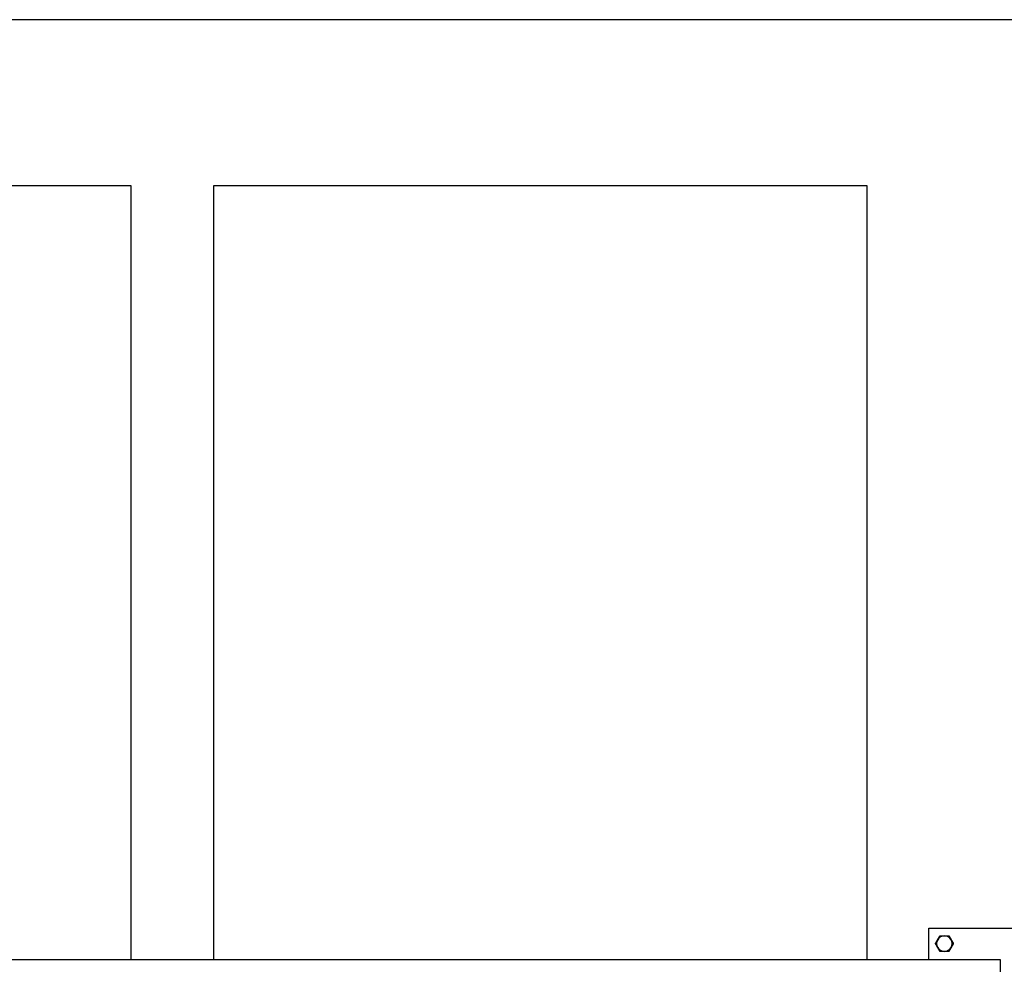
# Model space of a CAD drawing. Header units: inches. Extents: x 36 to 1719, y -84 to 1122.
# Tile 535 of 571: x 987 to 1035, y 851 to 896. Entities that reach past the tile are written whole.
import ezdxf

# ---------------------------------------------------------------- set-up
doc = ezdxf.new("R2010")
doc.units = ezdxf.units.IN
doc.header["$LTSCALE"] = 48
doc.header["$MEASUREMENT"] = 0
doc.layers.add('Dimension (ANSI)', color=7, linetype='Continuous', lineweight=25)
doc.layers.add('Visible (ANSI)', color=7, linetype='Continuous', lineweight=30)
doc.styles.add('Note Text (ANSI)', font='tahoma.ttf')
doc.dimstyles.new('Architectural (ANSI)', dxfattribs={"dimscale": 48, "dimtxt": 0.125, "dimasz": 0.098425, "dimexe": 0.125, "dimexo": 0.0625, "dimgap": 0.031496, "dimtad": 0, "dimtih": 1, "dimtoh": 1, "dimdec": 4, "dimrnd": 1e-08, "dimzin": 3, "dimdsep": 46, "dimlunit": 4, "dimtxsty": 'Note Text (ANSI)', "dimcen": 0.09, "dimdle": 0.393701, "dimclrd": 256, "dimclre": 256, "dimclrt": 256, "dimadec": 0, "dimazin": 3, "dimtfac": 0.96, "dimtofl": 0, "dimtmove": 0, "dimatfit": 3, "dimfxl": 1, "dimfrac": 2, "dimtolj": 1, "dimtzin": 12, "dimlwd": -1, "dimlwe": -1, "dimarcsym": 0})

# ---------------------------------------------------------------- blocks, each defined once
blk = doc.blocks.new('*D15')
at = {"layer": 'Defpoints', "color": 0, "transparency": 16777216}
for p in [(1035.918, 852.671), (738.918, 838.715), (1035.918, 741.531)]:
    blk.add_point(p, dxfattribs=at)
at = {"layer": 'Dimension (ANSI)', "transparency": 16777216}
for p, q in [((1035.918, 849.671), (1035.918, 735.531)), ((738.918, 835.715), (738.918, 735.531)), ((743.642, 741.531), (865.572, 741.531)), ((1031.193, 741.531), (889.263, 741.531))]:
    blk.add_line(p, q, dxfattribs=at)
for points in [[(743.642, 742.318), (743.642, 740.743), (738.918, 741.531)], [(1031.193, 742.318), (1031.193, 740.743), (1035.918, 741.531)]]:
    blk.add_solid(points, dxfattribs=at)
at = {"layer": 'Dimension (ANSI)', "transparency": 16777216, "insert": (867.084, 744.652), "char_height": 6, "attachment_point": 1, "style": 'Note Text (ANSI)'}
blk.add_mtext('\\A1;24\'-9"', dxfattribs=at)

msp = doc.modelspace()

# ---------------------------------------------------------------- linework, layer by layer
at = {"layer": 'Visible (ANSI)'}
for p, q in [((1035.91768, 896.4914), (795.97918, 896.4914)), ((948.41768, 888.4914), (992.41768, 888.4914)), ((992.41768, 888.4914), (992.41768, 851.13131)), ((996.41768, 851.13131), (996.41768, 888.4914)), ((996.41768, 888.4914), (1027.91768, 888.4914)), ((1027.91768, 888.4914), (1027.91768, 851.13131)), ((1030.91768, 852.67131), (1035.91768, 852.67131)), ((1030.91768, 851.13131), (1030.91768, 852.67131)), ((1034.37768, 851.13131), (921.53768, 851.13131)), ((1034.37768, 849.21131), (1034.37768, 851.13131))]:
    msp.add_line(p, q, dxfattribs=at)
for start, end in [(90, 150), (30, 90), (150, 210), (330, 30), (210, 270), (270, 330)]:
    msp.add_arc((1031.66768, 851.92131), 0.375, start, end, dxfattribs=at)
for points in [[(1031.34292, 852.10881), (1031.39316, 852.19583), (1031.45118, 852.29631)], [(1031.45118, 852.29631), (1031.5672, 852.29631), (1031.66768, 852.29631)], [(1031.66768, 852.29631), (1031.76816, 852.29631), (1031.88419, 852.29631)], [(1031.88419, 852.29631), (1031.9422, 852.19583), (1031.99244, 852.10881)], [(1031.23467, 851.92131), (1031.29268, 852.02179), (1031.34292, 852.10881)], [(1031.34292, 851.73381), (1031.29268, 851.82083), (1031.23467, 851.92131)], [(1031.99244, 852.10881), (1032.04268, 852.02179), (1032.10069, 851.92131)], [(1032.10069, 851.92131), (1032.04268, 851.82083), (1031.99244, 851.73381)], [(1031.45118, 851.54631), (1031.39316, 851.64679), (1031.34292, 851.73381)], [(1031.66768, 851.54631), (1031.5672, 851.54631), (1031.45118, 851.54631)], [(1031.88419, 851.54631), (1031.76816, 851.54631), (1031.66768, 851.54631)], [(1031.99244, 851.73381), (1031.9422, 851.64679), (1031.88419, 851.54631)]]:
    msp.add_rational_spline(points, [1, 1.0379548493, 1], degree=2, dxfattribs=at)

# ---------------------------------------------------------------- dimensions: what is measured, and where the dimension line sits
at = {"layer": 'Dimension (ANSI)'}
dim = msp.add_linear_dim(base=(1035.91768, 741.53077), p1=(738.91768, 838.7154), p2=(1035.91768, 852.67131), dimstyle='Architectural (ANSI)', override={"dimgap": 0.031496, "dimtih": 0, "dimtoh": 0, "dimdec": 4, "dimlfac": 1, "dimtol": 0, "dimlim": 0, "dimtp": 0, "dimtm": 0, "dimtdec": 2, "dimatfit": 1}, dxfattribs=at)
dim.commit()
dim.dimension.update_dxf_attribs({"geometry": '*D15', "text_midpoint": (877.41768, 741.53077), "dimtype": 160})

doc.saveas('drawing.dxf')
